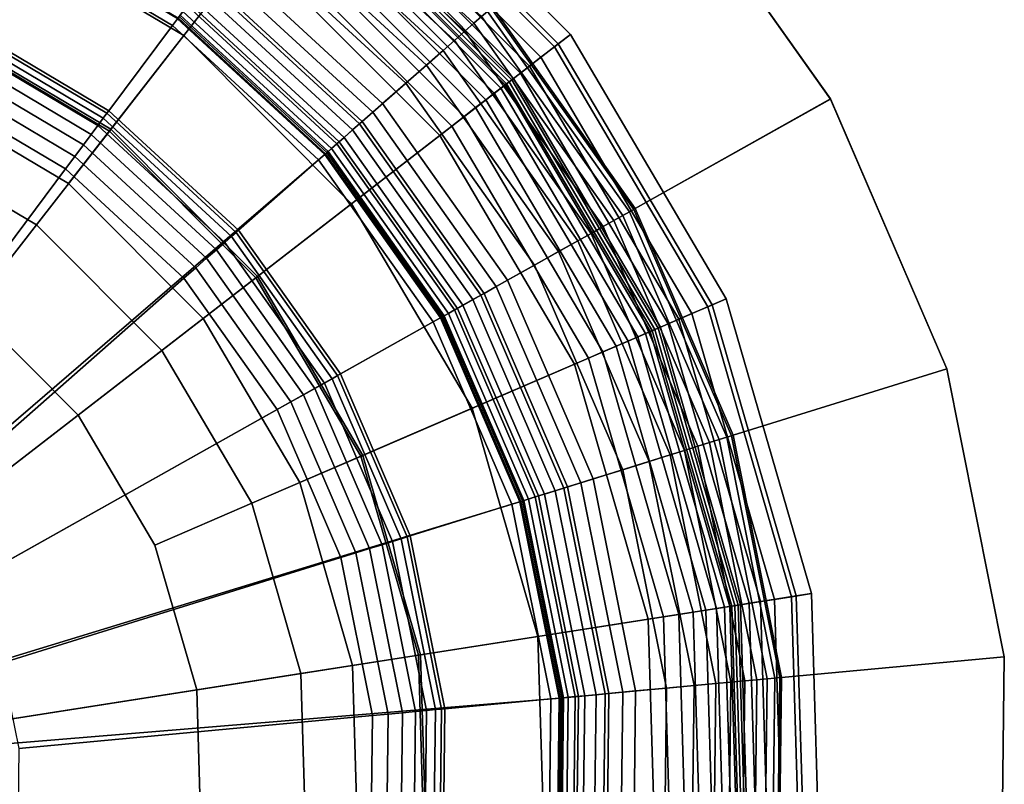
# Model space of a CAD drawing. Extents: x -43.1 to 43.1, y -41.3 to 41.3.
# Tile 288 of 656: x 18.289 to 19.27, y -28.322 to -27.56. Entities that reach past the tile are written whole.
import ezdxf

# ---------------------------------------------------------------- set-up
doc = ezdxf.new("R2010")
doc.units = 0
for name, color, linetype in [('LAMP', 7, 'CONTINUOUS'), ('LAMP_SUPPORT', 18, 'CONTINUOUS'), ('METAL_BASE', 254, 'CONTINUOUS')]:
    doc.layers.add(name, color=color, linetype=linetype)

msp = doc.modelspace()

# ---------------------------------------------------------------- linework, layer by layer
at = {"layer": 'LAMP'}
for points in [[(18.0031, -27.5053, 41.6428), (18.2019, -27.5634, 41.6428), (18.2995, -27.3388, 41.6352), (18.0418, -27.2635, 41.6352)], [(18.2019, -27.5634, 41.6428), (18.3799, -27.669, 41.6428), (18.5303, -27.4757, 41.6352), (18.2995, -27.3388, 41.6352)], [(18.2934, -27.3527, 43.9998), (18.521, -27.4877, 43.9998), (18.4527, -27.5755, 44.107), (18.2491, -27.4547, 44.107)], [(18.6097, -27.3737, 43.3843), (18.8221, -27.5867, 43.3843), (18.838, -27.5745, 43.6401), (18.622, -27.3579, 43.6401)], [(18.622, -27.3579, 43.6401), (18.838, -27.5745, 43.6401), (18.8259, -27.5838, 43.7579), (18.6127, -27.3699, 43.7579)], [(18.6127, -27.3699, 43.7579), (18.8259, -27.5838, 43.7579), (18.7796, -27.6196, 43.8806), (18.5767, -27.4162, 43.8806)], [(18.5992, -27.3872, 43.0998), (18.8086, -27.5972, 43.0998), (18.8221, -27.5867, 43.3843), (18.6097, -27.3737, 43.3843)], [(18.5904, -27.3984, 42.7996), (18.7973, -27.6059, 42.7996), (18.8086, -27.5972, 43.0998), (18.5992, -27.3872, 43.0998)], [(18.5782, -27.4143, 42.2036), (18.7815, -27.6182, 42.2036), (18.7883, -27.6129, 42.4966), (18.5834, -27.4075, 42.4966)], [(18.5834, -27.4075, 42.4966), (18.7883, -27.6129, 42.4966), (18.7973, -27.6059, 42.7996), (18.5904, -27.3984, 42.7996)], [(18.5767, -27.4162, 43.8806), (18.7796, -27.6196, 43.8806), (18.7079, -27.6751, 43.9998), (18.521, -27.4877, 43.9998)], [(18.5746, -27.4188, 41.9337), (18.7769, -27.6217, 41.9337), (18.7815, -27.6182, 42.2036), (18.5782, -27.4143, 42.2036)], [(18.5632, -27.4335, 41.6586), (18.7622, -27.6331, 41.6586), (18.7687, -27.628, 41.6707), (18.5682, -27.427, 41.6707)], [(18.5682, -27.427, 41.6707), (18.7687, -27.628, 41.6707), (18.7729, -27.6248, 41.6845), (18.5715, -27.4228, 41.6845)], [(18.5715, -27.4228, 41.6845), (18.7729, -27.6248, 41.6845), (18.7744, -27.6236, 41.6997), (18.5727, -27.4213, 41.6997)], [(18.5727, -27.4213, 41.6997), (18.7744, -27.6236, 41.6997), (18.7769, -27.6217, 41.9337), (18.5746, -27.4188, 41.9337)], [(18.5566, -27.4419, 41.6486), (18.7537, -27.6396, 41.6486), (18.7622, -27.6331, 41.6586), (18.5632, -27.4335, 41.6586)], [(18.5488, -27.452, 41.6411), (18.7436, -27.6474, 41.6411), (18.7537, -27.6396, 41.6486), (18.5566, -27.4419, 41.6486)], [(18.2491, -27.4547, 44.107), (18.4527, -27.5755, 44.107), (18.3786, -27.6707, 44.1939), (18.201, -27.5653, 44.1939)], [(18.5399, -27.4634, 41.6365), (18.7322, -27.6563, 41.6365), (18.7436, -27.6474, 41.6411), (18.5488, -27.452, 41.6411)], [(18.5303, -27.4757, 41.6352), (18.7198, -27.6658, 41.6352), (18.7322, -27.6563, 41.6365), (18.5399, -27.4634, 41.6365)], [(18.3799, -27.669, 41.6428), (18.5261, -27.8156, 41.6428), (18.7198, -27.6658, 41.6352), (18.5303, -27.4757, 41.6352)], [(18.521, -27.4877, 43.9998), (18.7079, -27.6751, 43.9998), (18.6198, -27.7432, 44.107), (18.4527, -27.5755, 44.107)], [(18.1746, -27.6262, 41.1433), (18.3378, -27.7231, 41.1434), (18.3799, -27.669, 41.6428), (18.2019, -27.5634, 41.6428)], [(18.201, -27.5653, 44.1939), (18.3786, -27.6707, 44.1939), (18.3058, -27.7643, 44.2522), (18.1538, -27.674, 44.2522)], [(18.8221, -27.5867, 43.3843), (18.9749, -27.8459, 43.3843), (18.9933, -27.8379, 43.6401), (18.838, -27.5745, 43.6401)], [(18.838, -27.5745, 43.6401), (18.9933, -27.8379, 43.6401), (18.9793, -27.844, 43.7579), (18.8259, -27.5838, 43.7579)], [(18.4527, -27.5755, 44.107), (18.6198, -27.7432, 44.107), (18.5244, -27.8169, 44.1939), (18.3786, -27.6707, 44.1939)], [(18.8259, -27.5838, 43.7579), (18.9793, -27.844, 43.7579), (18.9255, -27.8672, 43.8806), (18.7796, -27.6196, 43.8806)], [(18.8086, -27.5972, 43.0998), (18.9592, -27.8527, 43.0998), (18.9749, -27.8459, 43.3843), (18.8221, -27.5867, 43.3843)], [(18.7973, -27.6059, 42.7996), (18.9461, -27.8583, 42.7996), (18.9592, -27.8527, 43.0998), (18.8086, -27.5972, 43.0998)], [(18.7815, -27.6182, 42.2036), (18.9277, -27.8662, 42.2036), (18.9356, -27.8628, 42.4966), (18.7883, -27.6129, 42.4966)], [(18.7883, -27.6129, 42.4966), (18.9356, -27.8628, 42.4966), (18.9461, -27.8583, 42.7996), (18.7973, -27.6059, 42.7996)], [(18.7796, -27.6196, 43.8806), (18.9255, -27.8672, 43.8806), (18.8422, -27.9031, 43.9998), (18.7079, -27.6751, 43.9998)], [(18.7744, -27.6236, 41.6997), (18.9195, -27.8697, 41.6997), (18.9223, -27.8685, 41.9337), (18.7769, -27.6217, 41.9337)], [(18.7769, -27.6217, 41.9337), (18.9223, -27.8685, 41.9337), (18.9277, -27.8662, 42.2036), (18.7815, -27.6182, 42.2036)], [(18.3378, -27.7231, 41.1434), (18.1746, -27.6262, 41.1433), (17.8727, -28.3209, 41.1433), (18.4719, -27.8576, 41.1434)], [(18.7537, -27.6396, 41.6486), (18.8955, -27.8801, 41.6486), (18.9053, -27.8759, 41.6586), (18.7622, -27.6331, 41.6586)], [(18.7622, -27.6331, 41.6586), (18.9053, -27.8759, 41.6586), (18.9129, -27.8726, 41.6707), (18.7687, -27.628, 41.6707)], [(18.7687, -27.628, 41.6707), (18.9129, -27.8726, 41.6707), (18.9177, -27.8705, 41.6845), (18.7729, -27.6248, 41.6845)], [(18.7729, -27.6248, 41.6845), (18.9177, -27.8705, 41.6845), (18.9195, -27.8697, 41.6997), (18.7744, -27.6236, 41.6997)], [(18.7436, -27.6474, 41.6411), (18.8837, -27.8852, 41.6411), (18.8955, -27.8801, 41.6486), (18.7537, -27.6396, 41.6486)], [(18.7322, -27.6563, 41.6365), (18.8705, -27.8909, 41.6365), (18.8837, -27.8852, 41.6411), (18.7436, -27.6474, 41.6411)], [(18.7198, -27.6658, 41.6352), (18.8561, -27.8971, 41.6352), (18.8705, -27.8909, 41.6365), (18.7322, -27.6563, 41.6365)], [(18.3786, -27.6707, 44.1939), (18.5244, -27.8169, 44.1939), (18.4307, -27.8895, 44.2522), (18.3058, -27.7643, 44.2522)], [(18.3378, -27.7231, 41.1434), (18.4719, -27.8576, 41.1434), (18.5261, -27.8156, 41.6428), (18.3799, -27.669, 41.6428)], [(18.5261, -27.8156, 41.6428), (18.6313, -27.994, 41.6428), (18.8561, -27.8971, 41.6352), (18.7198, -27.6658, 41.6352)], [(18.1538, -27.674, 44.2522), (18.3058, -27.7643, 44.2522), (18.2413, -27.8472, 44.2735), (18.1119, -27.7704, 44.2735)], [(18.7079, -27.6751, 43.9998), (18.8422, -27.9031, 43.9998), (18.74, -27.9471, 44.107), (18.6198, -27.7432, 44.107)], [(18.6198, -27.7432, 44.107), (18.74, -27.9471, 44.107), (18.6293, -27.9948, 44.1939), (18.5244, -27.8169, 44.1939)], [(18.2413, -27.8472, 44.2735), (18.3475, -27.9538, 44.2735), (17.8727, -28.3209, 44.2735), (18.1119, -27.7704, 44.2735)], [(18.3058, -27.7643, 44.2522), (18.4307, -27.8895, 44.2522), (18.3475, -27.9538, 44.2735), (18.2413, -27.8472, 44.2735)], [(18.5244, -27.8169, 44.1939), (18.6293, -27.9948, 44.1939), (18.5204, -28.0418, 44.2522), (18.4307, -27.8895, 44.2522)], [(18.4719, -27.8576, 41.1434), (18.5683, -28.0211, 41.1434), (18.6313, -27.994, 41.6428), (18.5261, -27.8156, 41.6428)], [(18.9749, -27.8459, 43.3843), (19.0584, -28.1349, 43.3843), (19.0782, -28.1318, 43.6401), (18.9933, -27.8379, 43.6401)], [(18.9933, -27.8379, 43.6401), (19.0782, -28.1318, 43.6401), (19.0631, -28.1342, 43.7579), (18.9793, -27.844, 43.7579)], [(18.9793, -27.844, 43.7579), (19.0631, -28.1342, 43.7579), (19.0052, -28.1432, 43.8806), (18.9255, -27.8672, 43.8806)], [(18.9592, -27.8527, 43.0998), (19.0415, -28.1376, 43.0998), (19.0584, -28.1349, 43.3843), (18.9749, -27.8459, 43.3843)], [(18.5683, -28.0211, 41.1434), (18.4719, -27.8576, 41.1434), (17.8727, -28.3209, 41.1433), (18.621, -28.2035, 41.1433)], [(18.9356, -27.8628, 42.4966), (19.0161, -28.1415, 42.4966), (19.0274, -28.1398, 42.7996), (18.9461, -27.8583, 42.7996)], [(18.9461, -27.8583, 42.7996), (19.0274, -28.1398, 42.7996), (19.0415, -28.1376, 43.0998), (18.9592, -27.8527, 43.0998)], [(18.9255, -27.8672, 43.8806), (19.0052, -28.1432, 43.8806), (18.9157, -28.1573, 43.9998), (18.8422, -27.9031, 43.9998)], [(18.9195, -27.8697, 41.6997), (18.9988, -28.1443, 41.6997), (19.0019, -28.1438, 41.9337), (18.9223, -27.8685, 41.9337)], [(18.9223, -27.8685, 41.9337), (19.0019, -28.1438, 41.9337), (19.0076, -28.1429, 42.2036), (18.9277, -27.8662, 42.2036)], [(18.9277, -27.8662, 42.2036), (19.0076, -28.1429, 42.2036), (19.0161, -28.1415, 42.4966), (18.9356, -27.8628, 42.4966)], [(18.8955, -27.8801, 41.6486), (18.973, -28.1483, 41.6486), (18.9836, -28.1466, 41.6586), (18.9053, -27.8759, 41.6586)], [(18.9053, -27.8759, 41.6586), (18.9836, -28.1466, 41.6586), (18.9917, -28.1454, 41.6707), (18.9129, -27.8726, 41.6707)], [(18.9129, -27.8726, 41.6707), (18.9917, -28.1454, 41.6707), (18.9969, -28.1446, 41.6845), (18.9177, -27.8705, 41.6845)], [(18.9177, -27.8705, 41.6845), (18.9969, -28.1446, 41.6845), (18.9988, -28.1443, 41.6997), (18.9195, -27.8697, 41.6997)], [(18.8705, -27.8909, 41.6365), (18.9461, -28.1525, 41.6365), (18.9603, -28.1503, 41.6411), (18.8837, -27.8852, 41.6411)], [(18.8837, -27.8852, 41.6411), (18.9603, -28.1503, 41.6411), (18.973, -28.1483, 41.6486), (18.8955, -27.8801, 41.6486)], [(18.4307, -27.8895, 44.2522), (18.5204, -28.0418, 44.2522), (18.4239, -28.0834, 44.2735), (18.3475, -27.9538, 44.2735)], [(18.6313, -27.994, 41.6428), (18.6887, -28.1929, 41.6428), (18.9307, -28.155, 41.6352), (18.8561, -27.8971, 41.6352)], [(18.8561, -27.8971, 41.6352), (18.9307, -28.155, 41.6352), (18.9461, -28.1525, 41.6365), (18.8705, -27.8909, 41.6365)], [(18.8422, -27.9031, 43.9998), (18.9157, -28.1573, 43.9998), (18.8057, -28.1745, 44.107), (18.74, -27.9471, 44.107)], [(18.74, -27.9471, 44.107), (18.8057, -28.1745, 44.107), (18.6866, -28.1932, 44.1939), (18.6293, -27.9948, 44.1939)], [(18.4239, -28.0834, 44.2735), (18.4657, -28.2279, 44.2735), (17.8727, -28.3209, 44.2735), (18.3475, -27.9538, 44.2735)], [(18.6293, -27.9948, 44.1939), (18.6866, -28.1932, 44.1939), (18.5695, -28.2116, 44.2522), (18.5204, -28.0418, 44.2522)], [(18.5683, -28.0211, 41.1434), (18.621, -28.2035, 41.1433), (18.6887, -28.1929, 41.6428), (18.6313, -27.994, 41.6428)], [(18.5204, -28.0418, 44.2522), (18.5695, -28.2116, 44.2522), (18.4657, -28.2279, 44.2735), (18.4239, -28.0834, 44.2735)], [(19.0584, -28.1349, 43.3843), (19.0674, -28.4356, 43.3843), (19.0874, -28.4375, 43.6401), (19.0782, -28.1318, 43.6401)], [(19.0782, -28.1318, 43.6401), (19.0874, -28.4375, 43.6401), (19.0722, -28.4361, 43.7579), (19.0631, -28.1342, 43.7579)], [(19.0052, -28.1432, 43.8806), (19.0138, -28.4305, 43.8806), (18.9236, -28.4218, 43.9998), (18.9157, -28.1573, 43.9998)], [(19.0019, -28.1438, 41.9337), (19.0105, -28.4301, 41.9337), (19.0163, -28.4307, 42.2036), (19.0076, -28.1429, 42.2036)], [(19.0631, -28.1342, 43.7579), (19.0722, -28.4361, 43.7579), (19.0138, -28.4305, 43.8806), (19.0052, -28.1432, 43.8806)], [(19.0076, -28.1429, 42.2036), (19.0163, -28.4307, 42.2036), (19.0248, -28.4315, 42.4966), (19.0161, -28.1415, 42.4966)], [(19.0161, -28.1415, 42.4966), (19.0248, -28.4315, 42.4966), (19.0362, -28.4326, 42.7996), (19.0274, -28.1398, 42.7996)], [(19.0274, -28.1398, 42.7996), (19.0362, -28.4326, 42.7996), (19.0504, -28.434, 43.0998), (19.0415, -28.1376, 43.0998)], [(19.0415, -28.1376, 43.0998), (19.0504, -28.434, 43.0998), (19.0674, -28.4356, 43.3843), (19.0584, -28.1349, 43.3843)], [(18.9307, -28.155, 41.6352), (18.9387, -28.4232, 41.6352), (18.9542, -28.4247, 41.6365), (18.9461, -28.1525, 41.6365)], [(18.9461, -28.1525, 41.6365), (18.9542, -28.4247, 41.6365), (18.9686, -28.4261, 41.6411), (18.9603, -28.1503, 41.6411)], [(18.9603, -28.1503, 41.6411), (18.9686, -28.4261, 41.6411), (18.9813, -28.4274, 41.6486), (18.973, -28.1483, 41.6486)], [(18.973, -28.1483, 41.6486), (18.9813, -28.4274, 41.6486), (18.992, -28.4284, 41.6586), (18.9836, -28.1466, 41.6586)], [(18.9836, -28.1466, 41.6586), (18.992, -28.4284, 41.6586), (19.0002, -28.4292, 41.6707), (18.9917, -28.1454, 41.6707)], [(18.9917, -28.1454, 41.6707), (19.0002, -28.4292, 41.6707), (19.0055, -28.4297, 41.6845), (18.9969, -28.1446, 41.6845)], [(18.9969, -28.1446, 41.6845), (19.0055, -28.4297, 41.6845), (19.0074, -28.4299, 41.6997), (18.9988, -28.1443, 41.6997)], [(18.9988, -28.1443, 41.6997), (19.0074, -28.4299, 41.6997), (19.0105, -28.4301, 41.9337), (19.0019, -28.1438, 41.9337)], [(18.6887, -28.1929, 41.6428), (18.6949, -28.3999, 41.6428), (18.9387, -28.4232, 41.6352), (18.9307, -28.155, 41.6352)], [(18.9157, -28.1573, 43.9998), (18.9236, -28.4218, 43.9998), (18.8128, -28.4112, 44.107), (18.8057, -28.1745, 44.107)], [(18.8057, -28.1745, 44.107), (18.8128, -28.4112, 44.107), (18.6928, -28.3996, 44.1939), (18.6866, -28.1932, 44.1939)], [(18.6866, -28.1932, 44.1939), (18.6928, -28.3996, 44.1939), (18.5748, -28.3883, 44.2522), (18.5695, -28.2116, 44.2522)], [(18.621, -28.2035, 41.1433), (18.6267, -28.3933, 41.1433), (18.6949, -28.3999, 41.6428), (18.6887, -28.1929, 41.6428)], [(18.6267, -28.3933, 41.1433), (18.621, -28.2035, 41.1433), (17.8727, -28.3209, 41.1433), (18.585, -28.5785, 41.1433)], [(18.5695, -28.2116, 44.2522), (18.5748, -28.3883, 44.2522), (18.4702, -28.3783, 44.2735), (18.4657, -28.2279, 44.2735)], [(18.4702, -28.3783, 44.2735), (18.4372, -28.5251, 44.2735), (17.8727, -28.3209, 44.2735), (18.4657, -28.2279, 44.2735)], [(18.3687, -28.659, 44.2735), (18.269, -28.7717, 44.2735), (17.8727, -28.3209, 44.2735), (18.4372, -28.5251, 44.2735)], [(18.4986, -28.7476, 41.1433), (18.585, -28.5785, 41.1433), (17.8727, -28.3209, 41.1433), (18.3728, -28.8898, 41.1433)], [(18.3728, -28.8898, 41.1433), (17.8727, -28.3209, 41.1433), (18.2156, -28.9963, 41.1433)]]:
    msp.add_3dface(points, dxfattribs=at)
at = {"layer": 'LAMP_SUPPORT'}
for points in [[(18.7496, -27.5566, 37.9601), (18.5708, -27.3917, 37.9601), (18.5647, -27.3999, 37.9499), (18.7419, -27.5633, 37.9499)], [(18.7419, -27.5633, 41.5162), (18.5647, -27.3999, 41.5162), (18.5708, -27.3917, 41.5061), (18.7496, -27.5566, 41.5061)], [(18.7419, -27.5633, 37.9499), (18.5647, -27.3999, 37.9499), (18.5574, -27.4096, 37.9421), (18.7328, -27.5713, 37.9421)], [(18.7328, -27.5713, 41.524), (18.5574, -27.4096, 41.524), (18.5647, -27.3999, 41.5162), (18.7419, -27.5633, 41.5162)], [(18.7328, -27.5713, 37.9421), (18.5574, -27.4096, 37.9421), (18.5492, -27.4207, 37.9372), (18.7224, -27.5805, 37.9372)], [(18.7224, -27.5805, 41.5289), (18.5492, -27.4207, 41.5289), (18.5574, -27.4096, 41.524), (18.7328, -27.5713, 41.524)], [(18.7224, -27.5805, 37.9372), (18.5492, -27.4207, 37.9372), (18.5402, -27.4328, 37.9354), (18.7111, -27.5904, 37.9354)], [(18.7111, -27.5904, 41.5307), (18.5402, -27.4328, 41.5307), (18.5492, -27.4207, 41.5289), (18.7224, -27.5805, 41.5289)], [(18.6411, -27.652, 41.5307), (18.4845, -27.5076, 41.5307), (18.5402, -27.4328, 41.5307), (18.7111, -27.5904, 41.5307)], [(18.7111, -27.5904, 37.9354), (18.5402, -27.4328, 37.9354), (18.5271, -27.4504, 37.9338), (18.6946, -27.6049, 37.9338)], [(17.8859, -28.3028, 40.5662), (18.2752, -27.4558, 40.5662), (18.4471, -27.5578, 40.5662), (18.594, -27.6933, 40.5662)], [(18.6946, -27.6049, 37.9338), (18.5271, -27.4504, 37.9338), (18.5107, -27.4725, 37.929), (18.6739, -27.6231, 37.929)], [(18.4414, -27.5654, 37.8701), (18.2713, -27.4644, 37.8701), (18.227, -27.5607, 36.848), (18.3781, -27.6504, 36.848)], [(18.4464, -27.5587, 37.8854), (18.2747, -27.4568, 37.8854), (18.2713, -27.4644, 37.8701), (18.4414, -27.5654, 37.8701)], [(18.6739, -27.6231, 37.929), (18.5107, -27.4725, 37.929), (18.4922, -27.4972, 37.9214), (18.6508, -27.6434, 37.9214)], [(18.6508, -27.6434, 37.9214), (18.4922, -27.4972, 37.9214), (18.474, -27.5217, 37.9114), (18.6278, -27.6636, 37.9114)], [(18.6306, -27.6612, 41.5291), (18.4762, -27.5188, 41.5291), (18.4845, -27.5076, 41.5307), (18.6411, -27.652, 41.5307)], [(18.6278, -27.6636, 37.9114), (18.474, -27.5217, 37.9114), (18.458, -27.5432, 37.8993), (18.6077, -27.6813, 37.8993)], [(18.621, -27.6696, 41.5245), (18.4685, -27.529, 41.5245), (18.4762, -27.5188, 41.5291), (18.6306, -27.6612, 41.5291)], [(18.6125, -27.6771, 41.5173), (18.4618, -27.5381, 41.5173), (18.4685, -27.529, 41.5245), (18.621, -27.6696, 41.5245)], [(18.6077, -27.6813, 37.8993), (18.458, -27.5432, 37.8993), (18.4464, -27.5587, 37.8854), (18.5932, -27.694, 37.8854)], [(18.6054, -27.6833, 41.5079), (18.4561, -27.5457, 41.5079), (18.4618, -27.5381, 41.5173), (18.6125, -27.6771, 41.5173)], [(18.5965, -27.6911, 41.4838), (18.4491, -27.5552, 41.4838), (18.4518, -27.5515, 41.4966), (18.6, -27.6881, 41.4966)], [(18.6, -27.6881, 41.4966), (18.4518, -27.5515, 41.4966), (18.4561, -27.5457, 41.5079), (18.6054, -27.6833, 41.5079)], [(18.8969, -27.7512, 37.9723), (18.7554, -27.5514, 37.9723), (18.7496, -27.5566, 37.9601), (18.8902, -27.755, 37.9601)], [(18.8902, -27.755, 41.5061), (18.7496, -27.5566, 41.5061), (18.7554, -27.5514, 41.4939), (18.8969, -27.7512, 41.4939)], [(18.9012, -27.7488, 37.9861), (18.7591, -27.5482, 37.9861), (18.7554, -27.5514, 37.9723), (18.8969, -27.7512, 37.9723)], [(18.8969, -27.7512, 41.4939), (18.7554, -27.5514, 41.4939), (18.7591, -27.5482, 41.48), (18.9012, -27.7488, 41.48)], [(18.9027, -27.7479, 38.0011), (18.7604, -27.547, 38.0011), (18.7591, -27.5482, 37.9861), (18.9012, -27.7488, 37.9861)], [(18.9012, -27.7488, 41.48), (18.7591, -27.5482, 41.48), (18.7604, -27.547, 41.465), (18.9027, -27.7479, 41.465)], [(18.9027, -27.7479, 41.465), (18.7604, -27.547, 41.465), (18.7604, -27.547, 38.0011), (18.9027, -27.7479, 38.0011)], [(18.3762, -27.653, 36.8327), (18.2256, -27.5637, 36.8327), (18.223, -27.5693, 36.8188), (18.3724, -27.658, 36.8188)], [(18.3781, -27.6504, 36.848), (18.227, -27.5607, 36.848), (18.2256, -27.5637, 36.8327), (18.3762, -27.653, 36.8327)], [(18.5932, -27.694, 37.8854), (18.4464, -27.5587, 37.8854), (18.4414, -27.5654, 37.8701), (18.5869, -27.6995, 37.8701)], [(18.594, -27.6933, 40.5662), (18.4471, -27.5578, 40.5662), (18.4481, -27.5565, 41.4698), (18.5953, -27.6922, 41.4698)], [(18.5953, -27.6922, 41.4698), (18.4481, -27.5565, 41.4698), (18.4491, -27.5552, 41.4838), (18.5965, -27.6911, 41.4838)], [(18.8813, -27.76, 37.9499), (18.7419, -27.5633, 37.9499), (18.7328, -27.5713, 37.9421), (18.8707, -27.7659, 37.9421)], [(18.8707, -27.7659, 41.524), (18.7328, -27.5713, 41.524), (18.7419, -27.5633, 41.5162), (18.8813, -27.76, 41.5162)], [(18.8902, -27.755, 37.9601), (18.7496, -27.5566, 37.9601), (18.7419, -27.5633, 37.9499), (18.8813, -27.76, 37.9499)], [(18.8813, -27.76, 41.5162), (18.7419, -27.5633, 41.5162), (18.7496, -27.5566, 41.5061), (18.8902, -27.755, 41.5061)], [(18.3724, -27.658, 36.8188), (18.223, -27.5693, 36.8188), (18.2193, -27.5774, 36.8067), (18.3671, -27.6651, 36.8067)], [(18.5869, -27.6995, 37.8701), (18.4414, -27.5654, 37.8701), (18.3781, -27.6504, 36.848), (18.5073, -27.7695, 36.848)], [(18.8707, -27.7659, 37.9421), (18.7328, -27.5713, 37.9421), (18.7224, -27.5805, 37.9372), (18.8586, -27.7727, 37.9372)], [(18.8586, -27.7727, 41.5289), (18.7224, -27.5805, 41.5289), (18.7328, -27.5713, 41.524), (18.8707, -27.7659, 41.524)], [(18.3671, -27.6651, 36.8067), (18.2193, -27.5774, 36.8067), (18.2147, -27.5875, 36.7967), (18.3605, -27.674, 36.7967)], [(18.8586, -27.7727, 37.9372), (18.7224, -27.5805, 37.9372), (18.7111, -27.5904, 37.9354), (18.8455, -27.7801, 37.9354)], [(18.8455, -27.7801, 41.5307), (18.7111, -27.5904, 41.5307), (18.7224, -27.5805, 41.5289), (18.8586, -27.7727, 41.5289)], [(18.3605, -27.674, 36.7967), (18.2147, -27.5875, 36.7967), (18.2093, -27.5993, 36.7891), (18.3528, -27.6844, 36.7891)], [(18.7642, -27.8257, 41.5307), (18.6411, -27.652, 41.5307), (18.7111, -27.5904, 41.5307), (18.8455, -27.7801, 41.5307)], [(18.8455, -27.7801, 37.9354), (18.7111, -27.5904, 37.9354), (18.6946, -27.6049, 37.9338), (18.8263, -27.7908, 37.9338)], [(18.3528, -27.6844, 36.7891), (18.2093, -27.5993, 36.7891), (18.2032, -27.6124, 36.7843), (18.3441, -27.696, 36.7843)], [(18.3441, -27.696, 36.7843), (18.2032, -27.6124, 36.7843), (18.1967, -27.6265, 36.7827), (18.3348, -27.7085, 36.7827)], [(18.8263, -27.7908, 37.9338), (18.6946, -27.6049, 37.9338), (18.6739, -27.6231, 37.929), (18.8023, -27.8043, 37.929)], [(18.8023, -27.8043, 37.929), (18.6739, -27.6231, 37.929), (18.6508, -27.6434, 37.9214), (18.7754, -27.8194, 37.9214)], [(18.3348, -27.7085, 36.7827), (18.1967, -27.6265, 36.7827), (18.0488, -27.9483, 36.7827), (18.1233, -27.9925, 36.7827)], [(18.5049, -27.7717, 36.8327), (18.3762, -27.653, 36.8327), (18.3724, -27.658, 36.8188), (18.5002, -27.7758, 36.8188)], [(18.5073, -27.7695, 36.848), (18.3781, -27.6504, 36.848), (18.3762, -27.653, 36.8327), (18.5049, -27.7717, 36.8327)], [(18.7754, -27.8194, 37.9214), (18.6508, -27.6434, 37.9214), (18.6278, -27.6636, 37.9114), (18.7488, -27.8344, 37.9114)], [(18.752, -27.8326, 41.5291), (18.6306, -27.6612, 41.5291), (18.6411, -27.652, 41.5307), (18.7642, -27.8257, 41.5307)], [(18.5002, -27.7758, 36.8188), (18.3724, -27.658, 36.8188), (18.3671, -27.6651, 36.8067), (18.4935, -27.7817, 36.8067)], [(18.7408, -27.8388, 41.5245), (18.621, -27.6696, 41.5245), (18.6306, -27.6612, 41.5291), (18.752, -27.8326, 41.5291)], [(18.4935, -27.7817, 36.8067), (18.3671, -27.6651, 36.8067), (18.3605, -27.674, 36.7967), (18.4852, -27.789, 36.7967)], [(18.7488, -27.8344, 37.9114), (18.6278, -27.6636, 37.9114), (18.6077, -27.6813, 37.8993), (18.7255, -27.8475, 37.8993)], [(18.731, -27.8444, 41.5173), (18.6125, -27.6771, 41.5173), (18.621, -27.6696, 41.5245), (18.7408, -27.8388, 41.5245)], [(18.4852, -27.789, 36.7967), (18.3605, -27.674, 36.7967), (18.3528, -27.6844, 36.7891), (18.4754, -27.7975, 36.7891)], [(18.7255, -27.8475, 37.8993), (18.6077, -27.6813, 37.8993), (18.5932, -27.694, 37.8854), (18.7086, -27.8569, 37.8854)], [(18.7227, -27.849, 41.5079), (18.6054, -27.6833, 41.5079), (18.6125, -27.6771, 41.5173), (18.731, -27.8444, 41.5173)], [(18.4754, -27.7975, 36.7891), (18.3528, -27.6844, 36.7891), (18.3441, -27.696, 36.7843), (18.4646, -27.8071, 36.7843)], [(18.7096, -27.8564, 40.5662), (18.594, -27.6933, 40.5662), (18.5953, -27.6922, 41.4698), (18.711, -27.8556, 41.4698)], [(18.711, -27.8556, 41.4698), (18.5953, -27.6922, 41.4698), (18.5965, -27.6911, 41.4838), (18.7124, -27.8548, 41.4838)], [(18.7124, -27.8548, 41.4838), (18.5965, -27.6911, 41.4838), (18.6, -27.6881, 41.4966), (18.7165, -27.8525, 41.4966)], [(18.7165, -27.8525, 41.4966), (18.6, -27.6881, 41.4966), (18.6054, -27.6833, 41.5079), (18.7227, -27.849, 41.5079)], [(17.8967, -28.3128, 40.5662), (17.8859, -28.3028, 40.5662), (18.594, -27.6933, 40.5662), (18.7096, -27.8564, 40.5662)], [(18.4646, -27.8071, 36.7843), (18.3441, -27.696, 36.7843), (18.3348, -27.7085, 36.7827), (18.4529, -27.8173, 36.7827)], [(18.7013, -27.861, 37.8701), (18.5869, -27.6995, 37.8701), (18.5073, -27.7695, 36.848), (18.6089, -27.9129, 36.848)], [(18.7086, -27.8569, 37.8854), (18.5932, -27.694, 37.8854), (18.5869, -27.6995, 37.8701), (18.7013, -27.861, 37.8701)], [(18.4529, -27.8173, 36.7827), (18.3348, -27.7085, 36.7827), (18.1233, -27.9925, 36.7827), (18.1869, -28.0512, 36.7827)], [(18.9985, -27.9745, 37.9861), (18.9012, -27.7488, 37.9861), (18.8969, -27.7512, 37.9723), (18.9938, -27.976, 37.9723)], [(18.9938, -27.976, 41.4939), (18.8969, -27.7512, 41.4939), (18.9012, -27.7488, 41.48), (18.9985, -27.9745, 41.48)], [(19.0002, -27.974, 38.0011), (18.9027, -27.7479, 38.0011), (18.9012, -27.7488, 37.9861), (18.9985, -27.9745, 37.9861)], [(18.9985, -27.9745, 41.48), (18.9012, -27.7488, 41.48), (18.9027, -27.7479, 41.465), (19.0002, -27.974, 41.465)], [(19.0002, -27.974, 41.465), (18.9027, -27.7479, 41.465), (18.9027, -27.7479, 38.0011), (19.0002, -27.974, 38.0011)], [(18.9767, -27.9813, 37.9499), (18.8813, -27.76, 37.9499), (18.8707, -27.7659, 37.9421), (18.9651, -27.985, 37.9421)], [(18.965, -27.985, 41.524), (18.8707, -27.7659, 41.524), (18.8813, -27.76, 41.5162), (18.9767, -27.9813, 41.5162)], [(18.9864, -27.9783, 37.9601), (18.8902, -27.755, 37.9601), (18.8813, -27.76, 37.9499), (18.9767, -27.9813, 37.9499)], [(18.9767, -27.9813, 41.5162), (18.8813, -27.76, 41.5162), (18.8902, -27.755, 41.5061), (18.9864, -27.9783, 41.5061)], [(18.9938, -27.976, 37.9723), (18.8969, -27.7512, 37.9723), (18.8902, -27.755, 37.9601), (18.9864, -27.9783, 37.9601)], [(18.9864, -27.9783, 41.5061), (18.8902, -27.755, 41.5061), (18.8969, -27.7512, 41.4939), (18.9938, -27.976, 41.4939)], [(18.6089, -27.9129, 36.848), (18.5073, -27.7695, 36.848), (18.5049, -27.7717, 36.8327), (18.6061, -27.9145, 36.8327)], [(18.9651, -27.985, 37.9421), (18.8707, -27.7659, 37.9421), (18.8586, -27.7727, 37.9372), (18.9519, -27.9891, 37.9372)], [(18.9519, -27.9891, 41.5289), (18.8586, -27.7727, 41.5289), (18.8707, -27.7659, 41.524), (18.965, -27.985, 41.524)], [(18.6006, -27.9176, 36.8188), (18.5002, -27.7758, 36.8188), (18.4935, -27.7817, 36.8067), (18.5929, -27.9219, 36.8067)], [(18.6061, -27.9145, 36.8327), (18.5049, -27.7717, 36.8327), (18.5002, -27.7758, 36.8188), (18.6006, -27.9176, 36.8188)], [(18.8485, -28.0213, 41.5307), (18.7642, -27.8257, 41.5307), (18.8455, -27.7801, 41.5307), (18.9375, -27.9936, 41.5307)], [(18.9375, -27.9936, 37.9354), (18.8455, -27.7801, 37.9354), (18.8263, -27.7908, 37.9338), (18.9165, -28.0001, 37.9338)], [(18.9519, -27.9891, 37.9372), (18.8586, -27.7727, 37.9372), (18.8455, -27.7801, 37.9354), (18.9375, -27.9936, 37.9354)], [(18.9375, -27.9936, 41.5307), (18.8455, -27.7801, 41.5307), (18.8586, -27.7727, 41.5289), (18.9519, -27.9891, 41.5289)], [(18.5832, -27.9274, 36.7967), (18.4852, -27.789, 36.7967), (18.4754, -27.7975, 36.7891), (18.5719, -27.9337, 36.7891)], [(18.5929, -27.9219, 36.8067), (18.4935, -27.7817, 36.8067), (18.4852, -27.789, 36.7967), (18.5832, -27.9274, 36.7967)], [(18.5719, -27.9337, 36.7891), (18.4754, -27.7975, 36.7891), (18.4646, -27.8071, 36.7843), (18.5593, -27.9408, 36.7843)], [(18.9165, -28.0001, 37.9338), (18.8263, -27.7908, 37.9338), (18.8023, -27.8043, 37.929), (18.8903, -28.0083, 37.929)], [(18.5593, -27.9408, 36.7843), (18.4646, -27.8071, 36.7843), (18.4529, -27.8173, 36.7827), (18.5457, -27.9484, 36.7827)], [(18.8903, -28.0083, 37.929), (18.8023, -27.8043, 37.929), (18.7754, -27.8194, 37.9214), (18.8608, -28.0175, 37.9214)], [(18.5457, -27.9484, 36.7827), (18.4529, -27.8173, 36.7827), (18.1869, -28.0512, 36.7827), (18.237, -28.1218, 36.7827)], [(18.8608, -28.0175, 37.9214), (18.7754, -27.8194, 37.9214), (18.7488, -27.8344, 37.9114), (18.8316, -28.0266, 37.9114)], [(18.8351, -28.0255, 41.5291), (18.752, -27.8326, 41.5291), (18.7642, -27.8257, 41.5307), (18.8485, -28.0213, 41.5307)], [(18.8316, -28.0266, 37.9114), (18.7488, -27.8344, 37.9114), (18.7255, -27.8475, 37.8993), (18.8061, -28.0345, 37.8993)], [(18.8121, -28.0326, 41.5173), (18.731, -27.8444, 41.5173), (18.7408, -27.8388, 41.5245), (18.8229, -28.0293, 41.5245)], [(18.8229, -28.0293, 41.5245), (18.7408, -27.8388, 41.5245), (18.752, -27.8326, 41.5291), (18.8351, -28.0255, 41.5291)], [(18.8061, -28.0345, 37.8993), (18.7255, -27.8475, 37.8993), (18.7086, -27.8569, 37.8854), (18.7876, -28.0403, 37.8854)], [(18.7962, -28.0376, 41.4966), (18.7165, -27.8525, 41.4966), (18.7227, -27.849, 41.5079), (18.8031, -28.0355, 41.5079)], [(18.8031, -28.0355, 41.5079), (18.7227, -27.849, 41.5079), (18.731, -27.8444, 41.5173), (18.8121, -28.0326, 41.5173)], [(17.8967, -28.3128, 40.5662), (18.7096, -27.8564, 40.5662), (18.7887, -28.04, 40.5662)], [(18.7876, -28.0403, 37.8854), (18.7086, -27.8569, 37.8854), (18.7013, -27.861, 37.8701), (18.7797, -28.0428, 37.8701)], [(18.7887, -28.04, 40.5662), (18.7096, -27.8564, 40.5662), (18.711, -27.8556, 41.4698), (18.7903, -28.0395, 41.4698)], [(18.7903, -28.0395, 41.4698), (18.711, -27.8556, 41.4698), (18.7124, -27.8548, 41.4838), (18.7918, -28.039, 41.4838)], [(18.7918, -28.039, 41.4838), (18.7124, -27.8548, 41.4838), (18.7165, -27.8525, 41.4966), (18.7962, -28.0376, 41.4966)], [(18.7797, -28.0428, 37.8701), (18.7013, -27.861, 37.8701), (18.6089, -27.9129, 36.848), (18.6785, -28.0743, 36.848)], [(18.6694, -28.0772, 36.8188), (18.6006, -27.9176, 36.8188), (18.5929, -27.9219, 36.8067), (18.6609, -28.0798, 36.8067)], [(18.6754, -28.0753, 36.8327), (18.6061, -27.9145, 36.8327), (18.6006, -27.9176, 36.8188), (18.6694, -28.0772, 36.8188)], [(18.6785, -28.0743, 36.848), (18.6089, -27.9129, 36.848), (18.6061, -27.9145, 36.8327), (18.6754, -28.0753, 36.8327)], [(18.6503, -28.0831, 36.7967), (18.5832, -27.9274, 36.7967), (18.5719, -27.9337, 36.7891), (18.6379, -28.0869, 36.7891)], [(18.6609, -28.0798, 36.8067), (18.5929, -27.9219, 36.8067), (18.5832, -27.9274, 36.7967), (18.6503, -28.0831, 36.7967)], [(18.5719, -27.9337, 36.7891), (18.5593, -27.9408, 36.7843), (18.6242, -28.0912, 36.7843), (18.6379, -28.0869, 36.7891)], [(18.6242, -28.0912, 36.7843), (18.5593, -27.9408, 36.7843), (18.5457, -27.9484, 36.7827), (18.6093, -28.0959, 36.7827)], [(18.6093, -28.0959, 36.7827), (18.5457, -27.9484, 36.7827), (18.237, -28.1218, 36.7827), (18.2712, -28.2013, 36.7827)], [(19.0418, -28.216, 37.9723), (18.9938, -27.976, 37.9723), (18.9864, -27.9783, 37.9601), (19.0341, -28.2168, 37.9601)], [(19.0341, -28.2168, 41.5061), (18.9864, -27.9783, 41.5061), (18.9938, -27.976, 41.4939), (19.0418, -28.216, 41.4939)], [(19.0468, -28.2156, 37.9861), (18.9985, -27.9745, 37.9861), (18.9938, -27.976, 37.9723), (19.0418, -28.216, 37.9723)], [(19.0418, -28.216, 41.4939), (18.9938, -27.976, 41.4939), (18.9985, -27.9745, 41.48), (19.0468, -28.2156, 41.48)], [(19.0485, -28.2154, 38.0011), (19.0002, -27.974, 38.0011), (18.9985, -27.9745, 37.9861), (19.0468, -28.2156, 37.9861)], [(19.0468, -28.2156, 41.48), (18.9985, -27.9745, 41.48), (19.0002, -27.974, 41.465), (19.0485, -28.2154, 41.465)], [(19.0485, -28.2154, 41.465), (19.0002, -27.974, 41.465), (19.0002, -27.974, 38.0011), (19.0485, -28.2154, 38.0011)], [(19.0118, -28.2188, 37.9421), (18.9651, -27.985, 37.9421), (18.9519, -27.9891, 37.9372), (18.9981, -28.2201, 37.9372)], [(18.9981, -28.2201, 41.5289), (18.9519, -27.9891, 41.5289), (18.965, -27.985, 41.524), (19.0118, -28.2188, 41.524)], [(19.0118, -28.2188, 41.524), (18.965, -27.985, 41.524), (18.9767, -27.9813, 41.5162), (19.024, -28.2177, 41.5162)], [(19.024, -28.2177, 37.9499), (18.9767, -27.9813, 37.9499), (18.9651, -27.985, 37.9421), (19.0118, -28.2188, 37.9421)], [(19.0341, -28.2168, 37.9601), (18.9864, -27.9783, 37.9601), (18.9767, -27.9813, 37.9499), (19.024, -28.2177, 37.9499)], [(19.024, -28.2177, 41.5162), (18.9767, -27.9813, 41.5162), (18.9864, -27.9783, 41.5061), (19.0341, -28.2168, 41.5061)], [(18.8903, -28.2301, 41.5307), (18.8485, -28.0213, 41.5307), (18.9375, -27.9936, 41.5307), (18.9831, -28.2215, 41.5307)], [(18.9831, -28.2215, 37.9354), (18.9375, -27.9936, 37.9354), (18.9165, -28.0001, 37.9338), (18.9613, -28.2235, 37.9338)], [(18.9981, -28.2201, 37.9372), (18.9519, -27.9891, 37.9372), (18.9375, -27.9936, 37.9354), (18.9831, -28.2215, 37.9354)], [(18.9831, -28.2215, 41.5307), (18.9375, -27.9936, 41.5307), (18.9519, -27.9891, 41.5289), (18.9981, -28.2201, 41.5289)], [(18.9613, -28.2235, 37.9338), (18.9165, -28.0001, 37.9338), (18.8903, -28.0083, 37.929), (18.9338, -28.2261, 37.929)], [(18.9338, -28.2261, 37.929), (18.8903, -28.0083, 37.929), (18.8608, -28.0175, 37.9214), (18.9031, -28.2289, 37.9214)], [(18.8636, -28.2326, 41.5245), (18.8229, -28.0293, 41.5245), (18.8351, -28.0255, 41.5291), (18.8764, -28.2314, 41.5291)], [(18.9031, -28.2289, 37.9214), (18.8608, -28.0175, 37.9214), (18.8316, -28.0266, 37.9114), (18.8727, -28.2318, 37.9114)], [(18.8764, -28.2314, 41.5291), (18.8351, -28.0255, 41.5291), (18.8485, -28.0213, 41.5307), (18.8903, -28.2301, 41.5307)], [(18.8461, -28.2343, 37.8993), (18.8061, -28.0345, 37.8993), (18.7876, -28.0403, 37.8854), (18.8268, -28.2361, 37.8854)], [(18.8358, -28.2352, 41.4966), (18.7962, -28.0376, 41.4966), (18.8031, -28.0355, 41.5079), (18.8429, -28.2345, 41.5079)], [(18.8429, -28.2345, 41.5079), (18.8031, -28.0355, 41.5079), (18.8121, -28.0326, 41.5173), (18.8523, -28.2337, 41.5173)], [(18.8727, -28.2318, 37.9114), (18.8316, -28.0266, 37.9114), (18.8061, -28.0345, 37.8993), (18.8461, -28.2343, 37.8993)], [(18.8523, -28.2337, 41.5173), (18.8121, -28.0326, 41.5173), (18.8229, -28.0293, 41.5245), (18.8636, -28.2326, 41.5245)], [(17.8967, -28.3128, 40.5662), (18.7887, -28.04, 40.5662), (18.8279, -28.236, 40.5662)], [(18.8185, -28.2368, 37.8701), (18.7797, -28.0428, 37.8701), (18.6785, -28.0743, 36.848), (18.713, -28.2466, 36.848)], [(18.8268, -28.2361, 37.8854), (18.7876, -28.0403, 37.8854), (18.7797, -28.0428, 37.8701), (18.8185, -28.2368, 37.8701)], [(18.8279, -28.236, 40.5662), (18.7887, -28.04, 40.5662), (18.7903, -28.0395, 41.4698), (18.8296, -28.2358, 41.4698)], [(18.8296, -28.2358, 41.4698), (18.7903, -28.0395, 41.4698), (18.7918, -28.039, 41.4838), (18.8312, -28.2356, 41.4838)], [(18.8312, -28.2356, 41.4838), (18.7918, -28.039, 41.4838), (18.7962, -28.0376, 41.4966), (18.8358, -28.2352, 41.4966)], [(18.713, -28.2466, 36.848), (18.6785, -28.0743, 36.848), (18.6754, -28.0753, 36.8327), (18.7097, -28.2469, 36.8327)], [(18.6836, -28.2494, 36.7967), (18.6503, -28.0831, 36.7967), (18.6379, -28.0869, 36.7891), (18.6707, -28.2506, 36.7891)], [(18.6946, -28.2483, 36.8067), (18.6609, -28.0798, 36.8067), (18.6503, -28.0831, 36.7967), (18.6836, -28.2494, 36.7967)], [(18.7035, -28.2475, 36.8188), (18.6694, -28.0772, 36.8188), (18.6609, -28.0798, 36.8067), (18.6946, -28.2483, 36.8067)], [(18.7097, -28.2469, 36.8327), (18.6754, -28.0753, 36.8327), (18.6694, -28.0772, 36.8188), (18.7035, -28.2475, 36.8188)], [(18.6563, -28.2519, 36.7843), (18.6242, -28.0912, 36.7843), (18.6093, -28.0959, 36.7827), (18.6408, -28.2534, 36.7827)], [(18.6707, -28.2506, 36.7891), (18.6379, -28.0869, 36.7891), (18.6242, -28.0912, 36.7843), (18.6563, -28.2519, 36.7843)], [(18.6408, -28.2534, 36.7827), (18.6093, -28.0959, 36.7827), (18.2712, -28.2013, 36.7827), (18.2882, -28.2862, 36.7827)], [(18.8877, -28.4431, 41.5307), (18.8903, -28.2301, 41.5307), (18.9831, -28.2215, 41.5307), (18.9803, -28.454, 41.5307)], [(18.9803, -28.454, 37.9354), (18.9831, -28.2215, 37.9354), (18.9613, -28.2235, 37.9338), (18.9585, -28.4514, 37.9338)], [(18.9953, -28.4557, 37.9372), (18.9981, -28.2201, 37.9372), (18.9831, -28.2215, 37.9354), (18.9803, -28.454, 37.9354)], [(18.9803, -28.454, 41.5307), (18.9831, -28.2215, 41.5307), (18.9981, -28.2201, 41.5289), (18.9953, -28.4557, 41.5289)], [(19.009, -28.4573, 37.9421), (19.0118, -28.2188, 37.9421), (18.9981, -28.2201, 37.9372), (18.9953, -28.4557, 37.9372)], [(18.9953, -28.4557, 41.5289), (18.9981, -28.2201, 41.5289), (19.0118, -28.2188, 41.524), (19.009, -28.4573, 41.524)], [(19.0211, -28.4587, 37.9499), (19.024, -28.2177, 37.9499), (19.0118, -28.2188, 37.9421), (19.009, -28.4573, 37.9421)], [(19.009, -28.4573, 41.524), (19.0118, -28.2188, 41.524), (19.024, -28.2177, 41.5162), (19.0211, -28.4587, 41.5162)], [(19.0312, -28.4599, 37.9601), (19.0341, -28.2168, 37.9601), (19.024, -28.2177, 37.9499), (19.0211, -28.4587, 37.9499)], [(19.0211, -28.4587, 41.5162), (19.024, -28.2177, 41.5162), (19.0341, -28.2168, 41.5061), (19.0312, -28.4599, 41.5061)], [(19.0389, -28.4608, 37.9723), (19.0418, -28.216, 37.9723), (19.0341, -28.2168, 37.9601), (19.0312, -28.4599, 37.9601)], [(19.0312, -28.4599, 41.5061), (19.0341, -28.2168, 41.5061), (19.0418, -28.216, 41.4939), (19.0389, -28.4608, 41.4939)], [(19.0438, -28.4614, 37.9861), (19.0468, -28.2156, 37.9861), (19.0418, -28.216, 37.9723), (19.0389, -28.4608, 37.9723)], [(19.0389, -28.4608, 41.4939), (19.0418, -28.216, 41.4939), (19.0468, -28.2156, 41.48), (19.0438, -28.4614, 41.48)], [(19.0456, -28.4616, 38.0011), (19.0485, -28.2154, 38.0011), (19.0468, -28.2156, 37.9861), (19.0438, -28.4614, 37.9861)], [(19.0438, -28.4614, 41.48), (19.0468, -28.2156, 41.48), (19.0485, -28.2154, 41.465), (19.0456, -28.4616, 41.465)], [(19.0456, -28.4616, 41.465), (19.0485, -28.2154, 41.465), (19.0485, -28.2154, 38.0011), (19.0456, -28.4616, 38.0011)], [(18.8702, -28.4411, 37.9114), (18.8727, -28.2318, 37.9114), (18.8461, -28.2343, 37.8993), (18.8436, -28.4379, 37.8993)], [(18.8611, -28.44, 41.5245), (18.8636, -28.2326, 41.5245), (18.8764, -28.2314, 41.5291), (18.8739, -28.4415, 41.5291)], [(18.9006, -28.4446, 37.9214), (18.9031, -28.2289, 37.9214), (18.8727, -28.2318, 37.9114), (18.8702, -28.4411, 37.9114)], [(18.8739, -28.4415, 41.5291), (18.8764, -28.2314, 41.5291), (18.8903, -28.2301, 41.5307), (18.8877, -28.4431, 41.5307)], [(18.9312, -28.4482, 37.929), (18.9338, -28.2261, 37.929), (18.9031, -28.2289, 37.9214), (18.9006, -28.4446, 37.9214)], [(18.9585, -28.4514, 37.9338), (18.9613, -28.2235, 37.9338), (18.9338, -28.2261, 37.929), (18.9312, -28.4482, 37.929)], [(17.8967, -28.3128, 40.5662), (18.8279, -28.236, 40.5662), (18.8255, -28.4358, 40.5662), (18.7816, -28.6308, 40.5662)], [(18.8161, -28.4347, 37.8701), (18.8185, -28.2368, 37.8701), (18.713, -28.2466, 36.848), (18.7109, -28.4224, 36.848)], [(18.8244, -28.4357, 37.8854), (18.8268, -28.2361, 37.8854), (18.8185, -28.2368, 37.8701), (18.8161, -28.4347, 37.8701)], [(18.8436, -28.4379, 37.8993), (18.8461, -28.2343, 37.8993), (18.8268, -28.2361, 37.8854), (18.8244, -28.4357, 37.8854)], [(18.8255, -28.4358, 40.5662), (18.8279, -28.236, 40.5662), (18.8296, -28.2358, 41.4698), (18.8272, -28.436, 41.4698)], [(18.8272, -28.436, 41.4698), (18.8296, -28.2358, 41.4698), (18.8312, -28.2356, 41.4838), (18.8288, -28.4362, 41.4838)], [(18.8288, -28.4362, 41.4838), (18.8312, -28.2356, 41.4838), (18.8358, -28.2352, 41.4966), (18.8334, -28.4367, 41.4966)], [(18.8334, -28.4367, 41.4966), (18.8358, -28.2352, 41.4966), (18.8429, -28.2345, 41.5079), (18.8405, -28.4376, 41.5079)], [(18.8405, -28.4376, 41.5079), (18.8429, -28.2345, 41.5079), (18.8523, -28.2337, 41.5173), (18.8499, -28.4387, 41.5173)], [(18.8499, -28.4387, 41.5173), (18.8523, -28.2337, 41.5173), (18.8636, -28.2326, 41.5245), (18.8611, -28.44, 41.5245)], [(18.6687, -28.4174, 36.7891), (18.6707, -28.2506, 36.7891), (18.6563, -28.2519, 36.7843), (18.6544, -28.4158, 36.7843)], [(18.6816, -28.4189, 36.7967), (18.6836, -28.2494, 36.7967), (18.6707, -28.2506, 36.7891), (18.6687, -28.4174, 36.7891)], [(18.6926, -28.4202, 36.8067), (18.6946, -28.2483, 36.8067), (18.6836, -28.2494, 36.7967), (18.6816, -28.4189, 36.7967)], [(18.7014, -28.4213, 36.8188), (18.7035, -28.2475, 36.8188), (18.6946, -28.2483, 36.8067), (18.6926, -28.4202, 36.8067)], [(18.7076, -28.422, 36.8327), (18.7097, -28.2469, 36.8327), (18.7035, -28.2475, 36.8188), (18.7014, -28.4213, 36.8188)], [(18.7109, -28.4224, 36.848), (18.713, -28.2466, 36.848), (18.7097, -28.2469, 36.8327), (18.7076, -28.422, 36.8327)], [(18.6389, -28.4139, 36.7827), (18.6408, -28.2534, 36.7827), (18.2882, -28.2862, 36.7827), (18.2872, -28.3727, 36.7827)], [(18.6544, -28.4158, 36.7843), (18.6563, -28.2519, 36.7843), (18.6408, -28.2534, 36.7827), (18.6389, -28.4139, 36.7827)], [(17.8985, -28.3322, 40.5662), (17.8967, -28.3128, 40.5662), (18.7816, -28.6308, 40.5662), (18.6982, -28.8124, 40.5662)]]:
    msp.add_3dface(points, dxfattribs=at)
at = {"layer": 'METAL_BASE'}
for points in [[(18.9027, -27.7479, 38.8457), (19.0972, -27.6387, 38.8457), (18.9279, -27.3998, 38.8457), (18.7604, -27.547, 38.8457)], [(18.7604, -27.547, 39.7327), (18.9279, -27.3998, 39.7327), (19.0972, -27.6388, 39.7327), (18.9027, -27.7479, 39.7327)], [(19.0972, -27.6388, 39.7327), (18.9279, -27.3998, 39.7327), (18.9279, -27.3998, 38.8457), (19.0972, -27.6387, 38.8457)], [(18.9027, -27.7479, 38.8457), (18.7604, -27.547, 38.8457), (18.7604, -27.547, 39.7327), (18.9027, -27.7479, 39.7327)], [(19.0002, -27.974, 38.8457), (19.2131, -27.9076, 38.8457), (19.0972, -27.6387, 38.8457), (18.9027, -27.7479, 38.8457)], [(18.9027, -27.7479, 39.7327), (19.0972, -27.6388, 39.7327), (19.2131, -27.9076, 39.7327), (19.0002, -27.974, 39.7327)], [(19.2131, -27.9076, 39.7327), (19.0972, -27.6388, 39.7327), (19.0972, -27.6387, 38.8457), (19.2131, -27.9076, 38.8457)], [(19.0002, -27.974, 38.8457), (18.9027, -27.7479, 38.8457), (18.9027, -27.7479, 39.7327), (19.0002, -27.974, 39.7327)], [(19.0485, -28.2154, 38.8457), (19.2705, -28.1948, 38.8457), (19.2131, -27.9076, 38.8457), (19.0002, -27.974, 38.8457)], [(19.0002, -27.974, 39.7327), (19.2131, -27.9076, 39.7327), (19.2705, -28.1948, 39.7327), (19.0485, -28.2154, 39.7327)], [(19.2705, -28.1948, 39.7327), (19.2131, -27.9076, 39.7327), (19.2131, -27.9076, 38.8457), (19.2705, -28.1948, 38.8457)], [(19.0485, -28.2154, 38.8457), (19.0002, -27.974, 38.8457), (19.0002, -27.974, 39.7327), (19.0485, -28.2154, 39.7327)], [(19.0456, -28.4616, 38.8457), (19.267, -28.4875, 38.8457), (19.2705, -28.1948, 38.8457), (19.0485, -28.2154, 38.8457)], [(19.0485, -28.2154, 39.7327), (19.2705, -28.1948, 39.7327), (19.267, -28.4875, 39.7327), (19.0456, -28.4616, 39.7327)], [(19.267, -28.4875, 39.7327), (19.2705, -28.1948, 39.7327), (19.2705, -28.1948, 38.8457), (19.267, -28.4875, 38.8457)], [(19.0456, -28.4616, 38.8457), (19.0485, -28.2154, 38.8457), (19.0485, -28.2154, 39.7327), (19.0456, -28.4616, 39.7327)]]:
    msp.add_3dface(points, dxfattribs=at)

doc.saveas('drawing.dxf')
